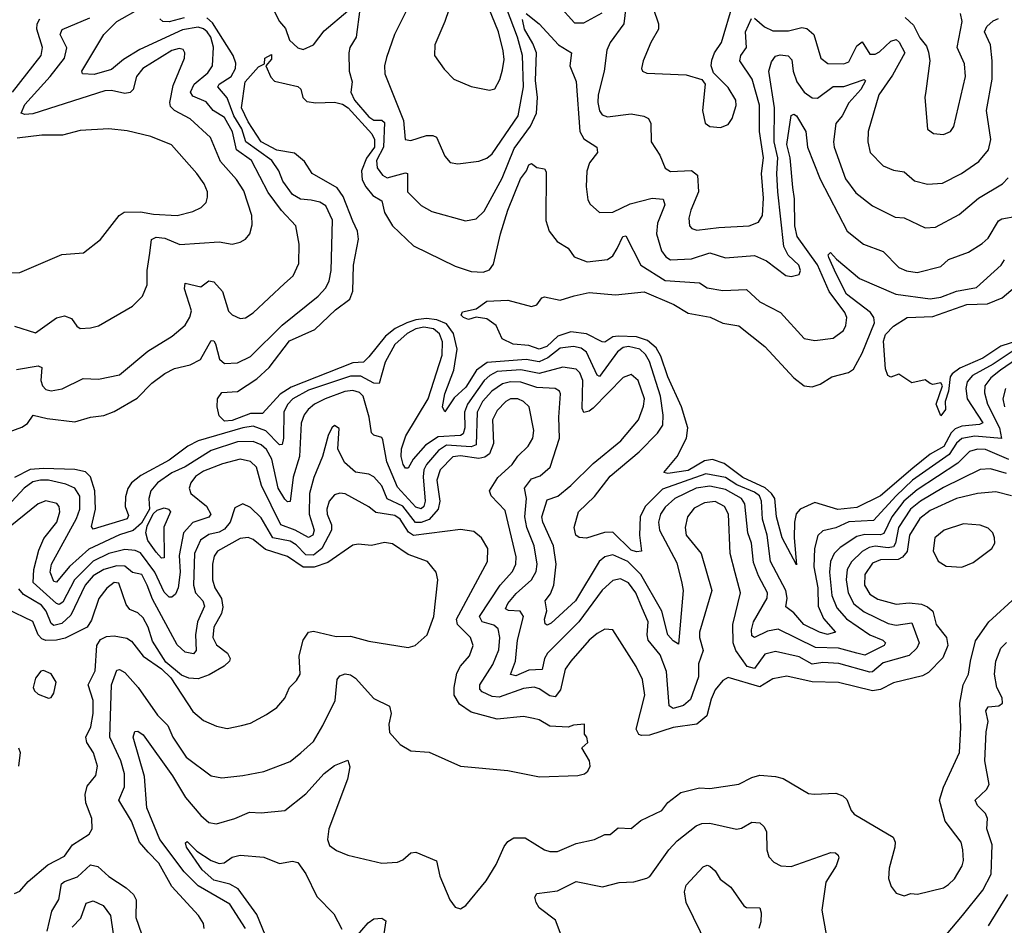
# Model space of a CAD drawing. Extents: x 1443846 to 1577407, y 839182 to 927291.
# Tile 498 of 535: x 1567055 to 1570807, y 883108 to 886561. Entities that reach past the tile are written whole.
import ezdxf

# ---------------------------------------------------------------- set-up
doc = ezdxf.new("R2010")
doc.units = 0

msp = doc.modelspace()

# ---------------------------------------------------------------- linework, layer by layer
at = {"layer": '0CON20XD'}
for points in [[(1568719.5, 886685), (1568675.6, 886555), (1568636.9, 886465), (1568636, 886425), (1568672.2, 886372.2), (1568708.8, 886335), (1568775, 886306.7), (1568845, 886292.5), (1568865, 886298), (1568885, 886333.8), (1568895, 886370), (1568900.9, 886409.1), (1568897, 886443), (1568880, 886515), (1568842.5, 886605)], [(1567998.4, 886648.4), (1568044.6, 886555), (1568067.7, 886527.7), (1568082.8, 886482.8), (1568115, 886454.7), (1568135, 886447.6), (1568175, 886465.4), (1568215, 886518.4), (1568305, 886595.3)], [(1568543.3, 886625), (1568482.7, 886505), (1568453.1, 886416.9), (1568445.5, 886385), (1568446.7, 886355), (1568517, 886177), (1568524.4, 886104.4), (1568545, 886101.1), (1568605, 886119.5), (1568629.7, 886119.7), (1568643.1, 886113.1), (1568675, 886041.2), (1568695, 886017.1), (1568725, 886011.1), (1568805, 886022.1), (1568835, 886033.1), (1568855, 886049.6), (1568954.8, 886195), (1568974.8, 886305), (1568970.7, 886425), (1568951.6, 886495), (1568909.5, 886605)], [(1569109.6, 886615), (1569168.8, 886548.8), (1569205, 886548.9), (1569275, 886587.3)], [(1569365, 886609.2), (1569357.1, 886545), (1569305.2, 886474.8), (1569292.1, 886445), (1569282.6, 886365), (1569259.4, 886275), (1569257.5, 886245), (1569264, 886214), (1569275, 886199.1), (1569295, 886191.1), (1569385, 886201.8), (1569434, 886194), (1569450.8, 886185), (1569460.5, 886165), (1569461.4, 886095), (1569494.2, 886045), (1569514.2, 885995), (1569535, 885982.1), (1569615, 885986.1), (1569638.3, 885968.3), (1569641.3, 885905), (1569611.9, 885835), (1569605.3, 885805), (1569607.5, 885775), (1569615.8, 885765), (1569635, 885758.9), (1569719.4, 885769.4), (1569835.3, 885774.7), (1569870.8, 885789.2), (1569885.7, 885815), (1569888.8, 885881.2), (1569882, 885975), (1569888.8, 886035), (1569874.8, 886134.8), (1569874.5, 886235), (1569845.9, 886335), (1569799, 886405), (1569803.3, 886425), (1569825.2, 886455), (1569821.4, 886515), (1569843.7, 886566.3)], [(1569469.5, 886605), (1569489.2, 886545), (1569489.6, 886525), (1569460.5, 886475), (1569431.1, 886405), (1569424.2, 886375), (1569428.8, 886365), (1569445, 886357.5), (1569595, 886350.6), (1569653.8, 886333.8), (1569666.7, 886315), (1569656.7, 886215), (1569667, 886167), (1569685, 886154.2), (1569725, 886150), (1569755, 886161.2), (1569770, 886185), (1569785.4, 886234.6), (1569784.4, 886255), (1569755, 886302.5), (1569698.6, 886358.6), (1569690, 886385), (1569692.6, 886407.4), (1569703.1, 886435), (1569730, 886475), (1569773.4, 886625)], [(1567042.6, 885227.4), (1567125, 885240.7), (1567139.1, 885235), (1567135.3, 885185), (1567141.1, 885165), (1567155, 885150.8), (1567175, 885145.4), (1567217, 885153), (1567297, 885193), (1567355, 885190), (1567435, 885207.5), (1567542.6, 885297.4), (1567635.3, 885354.7), (1567685, 885395.8), (1567703.5, 885426.5), (1567709.2, 885450.8), (1567682.9, 885535), (1567685, 885556.9), (1567745, 885542), (1567775, 885565.3), (1567795, 885561.2), (1567827.8, 885525), (1567850.4, 885450.4), (1567865, 885435.6), (1567895, 885421.9), (1567915, 885424.3), (1567945, 885443.3), (1568063.5, 885555), (1568097.1, 885585), (1568118.5, 885631.5), (1568120.4, 885705), (1568107.7, 885775), (1568053.1, 885833.1), (1568002, 885902), (1567938.6, 886025), (1567880.5, 886065), (1567865.8, 886134.2), (1567835, 886188.1), (1567791.6, 886215), (1567765, 886248.3), (1567715, 886269.4), (1567705.3, 886285), (1567719.4, 886315), (1567771.6, 886358.4), (1567789.2, 886385), (1567793.7, 886456.3), (1567782.6, 886495), (1567769, 886515), (1567755, 886527), (1567735, 886532.4), (1567675, 886523.3), (1567512.5, 886447.5), (1567450.7, 886409.3), (1567405, 886371), (1567338.1, 886351.9), (1567294.5, 886354.5), (1567291.1, 886365), (1567375.9, 886505), (1567425.2, 886554.8), (1567514.9, 886605.1)], [(1568351.2, 886601.2), (1568336.6, 886495), (1568313.5, 886455), (1568309.2, 886435), (1568310.6, 886365), (1568321.6, 886325), (1568316.8, 886285), (1568330.4, 886255), (1568385, 886190.7), (1568405, 886178.4), (1568435, 886178.8), (1568445, 886169.4), (1568441, 886075), (1568414.9, 886025), (1568416.8, 885996.8), (1568438, 885968), (1568455, 885957.9), (1568525, 885977.9), (1568532.9, 885975), (1568532.3, 885905), (1568585, 885852.2), (1568625, 885829.4), (1568754.2, 885794.2), (1568795, 885801.9), (1568825, 885831.5), (1568893.5, 885956.5), (1568939.3, 886070.7), (1569001.5, 886155), (1569024.5, 886205), (1569027.7, 886265), (1569019.9, 886330.1), (1569024.1, 886435), (1569010.6, 886470.6), (1568978.1, 886525), (1568971.5, 886561.5)], [(1568984.6, 886584.6), (1569035, 886546.1), (1569108.5, 886465), (1569157.3, 886435), (1569150.9, 886385), (1569175.2, 886325.2), (1569189, 886135), (1569205, 886106.4), (1569254.4, 886075), (1569257.1, 886055), (1569226.7, 886015), (1569216.3, 885983.7), (1569213.5, 885925), (1569220, 885875), (1569228.3, 885858.3), (1569265, 885825.6), (1569315, 885827.3), (1569381.4, 885858.6), (1569465, 885880.2), (1569507.1, 885877.1), (1569513.3, 885855), (1569485.3, 885785), (1569481.9, 885745), (1569500.1, 885680.1), (1569517, 885657), (1569535.2, 885645.2), (1569615, 885649), (1569685, 885672.7), (1569745, 885653.3), (1569855, 885662.6), (1569901.4, 885641.4), (1569975, 885585.6), (1569995, 885581.5), (1570025, 885589.4), (1570030.8, 885605), (1570023.8, 885625), (1569982.9, 885662.9), (1569966.8, 885696.8), (1569944.5, 885905.5), (1569940, 885975), (1569943.9, 886035), (1569930.4, 886095), (1569930.8, 886225), (1569909.7, 886365), (1569919.9, 886400.1), (1569935, 886422.9), (1569953, 886427), (1569983.2, 886423.2), (1569998, 886408), (1570001.9, 886365), (1570016.6, 886325), (1570045, 886285.4), (1570075, 886263.3), (1570095, 886262), (1570155, 886306.1), (1570195, 886307), (1570273.3, 886333.3), (1570278.3, 886328.3), (1570260.8, 886295), (1570215.1, 886244.9), (1570189, 886195), (1570164.8, 886165), (1570155.9, 886095), (1570158.6, 886075), (1570201.6, 885955), (1570241.2, 885901.2), (1570305, 885851.2), (1570391.5, 885808.5), (1570425, 885805.5), (1570505, 885767.5), (1570545, 885770.5), (1570635, 885818.8), (1570708.9, 885881.1), (1570800.5, 885935), (1570821.5, 885958.5)], [(1570429.8, 886569.8), (1570460.7, 886540.7), (1570485, 886492.2), (1570510, 886460), (1570517.7, 886437.7), (1570523.2, 886405), (1570508.3, 886288.3), (1570504.2, 886265), (1570515, 886143.8), (1570537.8, 886127.8), (1570575, 886123.1), (1570602, 886135), (1570615, 886153.8), (1570658.8, 886345), (1570655, 886393.3), (1570627.8, 886455), (1570646.7, 886555), (1570640.6, 886585)], [(1567015, 884989), (1567063.1, 885006.9), (1567085, 885021.3), (1567106.6, 885053.4), (1567159.8, 885039.8), (1567265, 885028.1), (1567325, 885045.3), (1567375, 885052), (1567415, 885067.1), (1567501.9, 885118.1), (1567558.1, 885175), (1567607.9, 885212.1), (1567645, 885230.9), (1567705, 885245.2), (1567744.2, 885265), (1567785, 885338.1), (1567795, 885336.7), (1567801.5, 885325), (1567816.1, 885266.1), (1567835, 885249.7), (1567885, 885252.7), (1567935, 885277.4), (1568055, 885395.8), (1568192.5, 885507.5), (1568221.3, 885538.7), (1568234.7, 885565), (1568241.2, 885605), (1568246.7, 885796.7), (1568221.6, 885851.6), (1568198.6, 885865), (1568165, 885872.6), (1568125, 885877), (1568095, 885894.3), (1568058.1, 885945), (1568042.7, 885985), (1568015.5, 886025), (1567916.1, 886096.1), (1567901, 886145), (1567871.2, 886195), (1567845, 886262.9), (1567810, 886305), (1567815.3, 886315), (1567860.3, 886345), (1567877.8, 886375), (1567878.8, 886395), (1567868.3, 886425), (1567790, 886550), (1567768.1, 886568.1)], [(1567027.7, 886285), (1567136.8, 886425), (1567141.2, 886455), (1567120.2, 886525), (1567121.3, 886545), (1567131.7, 886565)], [(1567035, 885392.5), (1567115, 885367.1), (1567195, 885424.6), (1567225, 885431.8), (1567251.9, 885421.9), (1567272.1, 885392.1), (1567285, 885383.3), (1567325, 885385.6), (1567355, 885394.4), (1567485, 885469.4), (1567523, 885507), (1567540.3, 885549.7), (1567540, 885605), (1567550.5, 885670.5), (1567557.5, 885722.5), (1567575, 885731.8), (1567607.9, 885727.9), (1567665, 885704.5), (1567815, 885714.4), (1567865, 885705.8), (1567895, 885712.5), (1567915, 885724), (1567931.4, 885745), (1567940.6, 885779.4), (1567939.6, 885815), (1567909.2, 885909.2), (1567881.5, 885951.5), (1567820.4, 886020.4), (1567781.6, 886111.6), (1567705, 886183.6), (1567644.6, 886214.6), (1567629.9, 886229.9), (1567627.4, 886245), (1567639.2, 886310.8), (1567682.7, 886415), (1567684.4, 886435), (1567677.8, 886447.8), (1567662.1, 886452.1), (1567635, 886443.8), (1567524.5, 886375), (1567499.6, 886345), (1567486.8, 886295), (1567476.1, 886283.9), (1567455, 886280.2), (1567405, 886291), (1567379.5, 886289.5), (1567105, 886202.3), (1567075, 886199.5), (1567060.8, 886205), (1567075, 886238.4), (1567171.4, 886345), (1567226, 886415), (1567234.1, 886454.1), (1567209.3, 886505), (1567216.2, 886523.8), (1567322.1, 886567.9)], [(1567681.5, 886568.5), (1567625, 886553), (1567600, 886555), (1567589.2, 886565)], [(1569855, 886567.1), (1569893.7, 886533.7), (1569925, 886519.5), (1569985, 886518.8), (1570035, 886532), (1570055, 886527.4), (1570081.1, 886505), (1570107.3, 886415), (1570134.7, 886394.7), (1570195, 886392.8), (1570215, 886400.7), (1570245, 886461.1), (1570265, 886477.1), (1570295, 886430.2), (1570315, 886430), (1570331.2, 886438.8), (1570375, 886479.7), (1570395, 886485.3), (1570406.1, 886476.1), (1570428.4, 886435), (1570380.8, 886349.2), (1570329, 886275), (1570288.5, 886135), (1570286.9, 886095), (1570295.5, 886055), (1570345, 886004.4), (1570385, 885987.5), (1570425, 885981.8), (1570465, 885947.3), (1570515, 885933.8), (1570571.5, 885938.5), (1570644.4, 885975), (1570709.9, 886020.1), (1570746.7, 886065), (1570755.3, 886105), (1570739.3, 886215), (1570761.2, 886335), (1570761.2, 886405), (1570754.3, 886465), (1570731.6, 886515), (1570740, 886535), (1570765, 886557.4), (1570785, 886566.1)], [(1570853.2, 885266.8), (1570792.3, 885225), (1570755.2, 885195), (1570733.5, 885165), (1570732, 885138), (1570743.1, 885095), (1570789.3, 885005), (1570795.9, 884964.1), (1570695, 884972.9), (1570645, 884963.7), (1570625, 884946.6), (1570596.7, 884903.3), (1570457.3, 884805), (1570395, 884745.4), (1570308.6, 884651.4), (1570215, 884646.8), (1570165, 884623), (1570115, 884612.2), (1570096, 884594), (1570084.3, 884545), (1570080.9, 884475), (1570096.7, 884395), (1570097.4, 884325), (1570117.5, 884277.5), (1570164.3, 884225), (1570133.1, 884216.9), (1570102.9, 884225), (1570043.4, 884255), (1570005, 884298.7), (1569975, 884322.5), (1569979.7, 884355), (1569974.8, 884385), (1569916.2, 884495), (1569903.4, 884595), (1569886.2, 884656.2), (1569882, 884725), (1569874.5, 884745), (1569855, 884759.5), (1569787.2, 884787.2), (1569745, 884815.6), (1569669.1, 884829.1), (1569505, 884770.7), (1569438.3, 884705), (1569419.3, 884665), (1569417.2, 884595), (1569425, 884534.4), (1569405, 884531.7), (1569385, 884538.9), (1569315, 884606.6), (1569284, 884606), (1569215, 884584.4), (1569187.1, 884587.1), (1569174, 884595), (1569168.1, 884625), (1569184.6, 884685), (1569245, 884743.2), (1569305, 884820), (1569415, 884913.7), (1569485, 884984.6), (1569505.3, 885015), (1569506.6, 885053.4), (1569496.6, 885125), (1569455, 885258), (1569439.4, 885285), (1569417.8, 885305), (1569375, 885315.6), (1569355, 885310.7), (1569332.5, 885295), (1569265, 885200.8), (1569255, 885205.3), (1569215, 885293.2), (1569195, 885308.1), (1569165, 885314.8), (1569115, 885309), (1569067.9, 885272.1), (1569035, 885256.1), (1568985, 885265.3), (1568836.1, 885253.9), (1568795.9, 885225), (1568755, 885159.3), (1568710.9, 885119.1), (1568675, 885065.8), (1568666.4, 885085), (1568674.8, 885135), (1568709.2, 885225), (1568722, 885305), (1568707.8, 885365), (1568680.9, 885400.9), (1568645, 885417), (1568605, 885422.4), (1568565, 885417.3), (1568530, 885405), (1568486.2, 885383.8), (1568448.7, 885355), (1568384.8, 885275), (1568365, 885255.6), (1568325, 885252.7), (1568090, 885160), (1568046.9, 885133.1), (1567980, 885060), (1567935, 885058.9), (1567865, 885032.8), (1567835, 885030.6), (1567815, 885050.8), (1567806.8, 885085), (1567808.9, 885115), (1567825, 885140), (1567885, 885143.2), (1567957.9, 885192.1), (1568005.5, 885234.5), (1568083.3, 885336.7), (1568180.2, 885379.8), (1568258.4, 885455), (1568313.1, 885495), (1568324.1, 885525.9), (1568326.9, 885625), (1568345.6, 885725), (1568342.2, 885755), (1568325, 885793.2), (1568287.7, 885887.7), (1568265, 885920), (1568169.2, 885975), (1568140.2, 886020.2), (1568102.5, 886052.5), (1568035, 886064.3), (1567975.4, 886095), (1567925, 886172), (1567900.3, 886225), (1567914.3, 886325), (1567965, 886381.8), (1567987.5, 886392.5), (1567988.6, 886415), (1568015, 886428.8), (1568015, 886411.2), (1567992.5, 886385), (1568011.7, 886341.7), (1568026.4, 886326.4), (1568115, 886306.2), (1568126.4, 886296.4), (1568134, 886265), (1568148.9, 886248.9), (1568183.8, 886243.8), (1568255, 886247), (1568285, 886238.8), (1568306.6, 886225), (1568396.5, 886126.5), (1568406.9, 886105), (1568407.1, 886075), (1568376.6, 886033.4), (1568357, 885985), (1568360.4, 885950.4), (1568373.8, 885923.8)], [(1568373.8, 885923.8), (1568400.9, 885890.9), (1568435, 885870), (1568445, 885826.7), (1568475.2, 885775.2), (1568555, 885699.2), (1568715, 885621.9), (1568775, 885600.6), (1568821.2, 885598.8), (1568845, 885607.9), (1568861, 885629), (1568886.7, 885745), (1568915.2, 885835), (1568962.8, 885955), (1568986.7, 885985), (1568995, 886007.5), (1569005, 886012.5), (1569025, 885997.5), (1569055, 885992.5), (1569061.2, 885981.2), (1569060, 885795), (1569072.8, 885755), (1569102.7, 885715), (1569145, 885690), (1569167.3, 885657.3), (1569217.8, 885637.8), (1569295, 885646.2), (1569315, 885660.9), (1569331.8, 885688.2), (1569352.9, 885735), (1569365, 885737.5), (1569422.3, 885625), (1569515, 885567.2), (1569645, 885557.2), (1569675, 885538.9), (1569735, 885528.9), (1569825, 885532.5), (1569875.5, 885485), (1569954.1, 885444.1), (1570045, 885345.5), (1570085, 885337.9), (1570155, 885346.2), (1570194.1, 885375.9), (1570203.6, 885395), (1570207.5, 885425), (1570199.4, 885445), (1570140, 885525), (1570095, 885626.3), (1570018.3, 885735), (1570008.6, 885775), (1570007.8, 885877.8), (1570001.3, 885921.3), (1569991, 886035), (1569978.3, 886085), (1569995, 886196.2), (1570005, 886201.1), (1570015, 886194.5), (1570050.5, 886135), (1570056.7, 886075), (1570105, 885953.8), (1570208.9, 885755), (1570270, 885705), (1570345, 885677.3), (1570405.8, 885615.8), (1570435, 885603.3), (1570475, 885597.2), (1570565, 885620), (1570595, 885646.2), (1570671.1, 885675), (1570722.6, 885707.4), (1570745, 885728.2), (1570785, 885794.6), (1570797.7, 885802.3), (1570855, 885812.2)], [(1567004.6, 885595.4), (1567055, 885596.9), (1567215, 885665.5), (1567298.3, 885671.7), (1567362.5, 885722.5), (1567433.3, 885815), (1567452.7, 885827.3), (1567515, 885828.9), (1567565, 885819.8), (1567655, 885814.8), (1567715, 885830), (1567746.7, 885845), (1567765, 885864.3), (1567770, 885885), (1567770, 885905), (1567757.7, 885935), (1567730.4, 885975), (1567633.8, 886083.8), (1567555, 886116.2), (1567465, 886137.3), (1567395, 886145.5), (1567285, 886139.1), (1567218.5, 886121.5), (1567138.8, 886121.2), (1567045, 886109.5)], [(1570845, 885300.8), (1570765, 885247.4), (1570686, 885205), (1570665, 885180), (1570660.7, 885155), (1570665.1, 885115), (1570725.8, 885024.2), (1570712.8, 885017.2), (1570645, 885011.8), (1570619.3, 885000.7), (1570605, 884985.9), (1570576.5, 884933.5), (1570525.2, 884905), (1570459, 884851), (1570335, 884745.2), (1570245, 884700.7), (1570173.2, 884693.2), (1570085, 884719.8), (1570028.8, 884695), (1570013.5, 884676.5), (1570007.5, 884645), (1570005.7, 884585), (1570015, 884482.5), (1569960.8, 884585), (1569939, 884665), (1569932.2, 884735), (1569920.1, 884755), (1569896.3, 884776.3), (1569810.2, 884815), (1569739.3, 884869.3), (1569695, 884883.5), (1569665, 884879.2), (1569602.6, 884842.6), (1569525, 884830.9), (1569510, 884835), (1569560, 884895), (1569596.2, 884965), (1569601.4, 885005), (1569577, 885085), (1569525, 885199.6), (1569498.5, 885278.5), (1569479.8, 885309.8), (1569447.3, 885337.3), (1569405, 885351.5), (1569335.3, 885354.7), (1569315, 885351.9), (1569285, 885331.9), (1569275, 885332.8), (1569215, 885363.5), (1569155, 885370.8), (1569105.8, 885354.2), (1569063.6, 885315), (1569035, 885305.4), (1568995, 885319.3), (1568935, 885323.3), (1568893.9, 885343.9), (1568870, 885395), (1568835, 885420), (1568795, 885427.5), (1568765, 885417.5), (1568745.6, 885425), (1568737.8, 885435), (1568742.2, 885447.8), (1568795, 885459.2), (1568835, 885487.5), (1568915, 885491.4), (1569005, 885467.8), (1569025, 885474.2), (1569045, 885500), (1569055, 885504.4), (1569115, 885491.9), (1569168.3, 885508.3), (1569225, 885520.8), (1569325, 885511.8), (1569435, 885523.1), (1569547.1, 885475), (1569602.4, 885442.4), (1569686.3, 885426.4), (1569734.2, 885404.2), (1569795, 885393.8), (1569895, 885315.6), (1570004.5, 885195), (1570045, 885165.4), (1570075, 885161.1), (1570105, 885171.1), (1570150.4, 885199.6), (1570213.6, 885216.4), (1570231.8, 885228.2), (1570265, 885290), (1570312.5, 885405), (1570309.8, 885425), (1570297.1, 885445), (1570205.5, 885515), (1570165.2, 885595.2), (1570138.1, 885655), (1570136.2, 885665), (1570145, 885673.8), (1570167.7, 885647.7), (1570255, 885574.6), (1570394.2, 885514.2), (1570525, 885496.7), (1570565, 885503), (1570625, 885526.3), (1570700.6, 885539.4), (1570794.6, 885625), (1570807.5, 885645)], [(1570865, 885339.4), (1570793.7, 885316.3), (1570725, 885271), (1570637.1, 885232.9), (1570608.7, 885211.3), (1570601, 885199), (1570594.3, 885145), (1570581.5, 885105), (1570583.3, 885075), (1570565, 885050), (1570546.9, 885095), (1570572, 885165), (1570565, 885176.7), (1570535, 885170), (1570524, 885174), (1570505, 885187.5), (1570455, 885176.7), (1570405, 885210), (1570375, 885197.5), (1570363.3, 885205), (1570355, 885230), (1570346.2, 885335), (1570355, 885361.4), (1570385, 885392), (1570436.7, 885425), (1570535, 885429.5), (1570664.9, 885475.1), (1570742.7, 885477.3), (1570799.4, 885500.6), (1571003.3, 885673.3)], [(1569577.8, 884412.2), (1569583.8, 884385), (1569565, 884180), (1569545, 884192.1), (1569525.2, 884215.2), (1569501.4, 884305), (1569421.5, 884445), (1569372.2, 884495), (1569315, 884520.9), (1569285, 884513.4), (1569263.3, 884495), (1569173, 884345), (1569080.4, 884259.6), (1569065, 884252.7), (1569057.1, 884257.1), (1569054.8, 884275), (1569063.3, 884306.7), (1569057.9, 884345), (1569078.3, 884371.7), (1569090, 884405), (1569098.8, 884485), (1569089.6, 884555), (1569047.9, 884645), (1569044.5, 884665), (1569065, 884729.6), (1569105.4, 884744.6), (1569154.7, 884785), (1569240.6, 884869.4), (1569345.1, 884954.8), (1569412.6, 885035), (1569432.7, 885087.3), (1569436.2, 885115), (1569411.9, 885185), (1569385, 885208.8), (1569355, 885197.1), (1569240.4, 885079.6), (1569225, 885068.2), (1569205, 885063.6), (1569198.5, 885078.5), (1569201.4, 885185), (1569189.6, 885215), (1569175, 885228.5), (1569125, 885236.3), (1569035, 885211.6), (1568965, 885225.9), (1568875, 885219.1), (1568847, 885205), (1568824.9, 885185.1), (1568761.1, 885095), (1568749.9, 885065), (1568750.7, 885005), (1568745, 884981.4), (1568734.6, 884975.4), (1568649.1, 884970.9), (1568601.2, 884938.8), (1568553.7, 884885), (1568535, 884850.8), (1568525, 884850.5), (1568516.1, 884865), (1568508.7, 884895), (1568510.3, 884925), (1568526.3, 884973.7), (1568611.3, 885115), (1568665, 885282.5), (1568666.6, 885333.4), (1568655, 885362.9), (1568632, 885382), (1568595, 885389.1), (1568565, 885382.6), (1568532, 885365), (1568485, 885323), (1568447.5, 885255), (1568425, 885174), (1568405, 885175.6), (1568355, 885201.4), (1568315, 885202.4), (1568155, 885148.5), (1568095.7, 885115), (1568075, 885093.2), (1568061, 885065), (1568060.5, 884965), (1568055, 884941.5), (1568045, 884939.7), (1567993.2, 884993.2), (1567945, 885010.8), (1567905, 885005.1), (1567735, 884955.1), (1567695, 884935.4), (1567625, 884881.2), (1567516.5, 884823.5), (1567481.3, 884795), (1567466.6, 884773.4), (1567458.1, 884741.9), (1567456.5, 884705), (1567469, 884671), (1567465, 884658.2), (1567335, 884618.2), (1567328.2, 884628.2), (1567343.8, 884695), (1567341.3, 884765), (1567325, 884818), (1567305, 884837.6), (1567265, 884846.2), (1567145, 884849.6), (1567095, 884845.3), (1567034.4, 884815)], [(1570815, 884831.3), (1570755, 884848.3), (1570715, 884845.7), (1570575, 884777.3), (1570487.6, 884725), (1570449.7, 884695), (1570403.9, 884625), (1570392.7, 884565), (1570385, 884551.2), (1570365, 884547.7), (1570315, 884553.5), (1570291.5, 884548.5), (1570265, 884533.4), (1570224.4, 884494.4), (1570208.6, 884465), (1570203.9, 884425), (1570212.5, 884375), (1570234, 884334), (1570272.5, 884302.5), (1570365, 884258.3), (1570395, 884252.7), (1570455, 884260.7), (1570482.2, 884185), (1570474.3, 884165), (1570445, 884136.3), (1570345, 884108.3), (1570305.3, 884074.7), (1570295, 884072.7), (1570176.2, 884106.2), (1570115, 884110), (1570075, 884104.1), (1570025, 884131.3), (1569935, 884151.4), (1569895, 884141.4), (1569855, 884086.6), (1569826.9, 884095), (1569784, 884155), (1569773.4, 884185), (1569772.2, 884255), (1569802, 884375), (1569781.9, 884451.9), (1569762.8, 884525), (1569756.5, 884675), (1569740.3, 884705), (1569705, 884723.3), (1569665, 884718.8), (1569625, 884698.8), (1569600, 884665), (1569591.4, 884625), (1569595.3, 884595.3), (1569651.5, 884525), (1569692.7, 884385), (1569645.9, 884225), (1569645.3, 884205), (1569659.6, 884155), (1569641.6, 884105), (1569641.5, 884055), (1569611.1, 883968.9), (1569584.4, 883945.6), (1569545, 883934.7), (1569530, 883945), (1569519.8, 884075), (1569495, 884139.3), (1569450.5, 884195), (1569446.2, 884215), (1569449.6, 884265), (1569427, 884317), (1569402.3, 884375), (1569375, 884414.1), (1569345, 884428.9), (1569315, 884423.2), (1569275, 884385.4), (1569186, 884265), (1569066.1, 884145), (1569054.5, 884125), (1569046.5, 884083.5), (1568995, 884080.9), (1568945, 884059.1), (1568925, 884063.6), (1568943.7, 884115), (1568951.5, 884195), (1568975.2, 884285), (1568961.9, 884305), (1568917.7, 884307.7), (1568905.9, 884315), (1568914.7, 884335.3), (1568947.2, 884372.8), (1569005.3, 884425), (1569022.9, 884457.1), (1569026.3, 884485), (1569015.6, 884555), (1568988.1, 884625), (1568980.5, 884665), (1568986.7, 884735), (1568978.7, 884775), (1569005, 884810.3), (1569038.5, 884821.5), (1569076, 884855), (1569112.2, 884965), (1569109.4, 885045), (1569116.3, 885135), (1569112.5, 885145), (1569096, 885155), (1569025, 885159.1), (1568965, 885178.4), (1568925, 885179.9), (1568895, 885173), (1568854.7, 885145.3), (1568819, 885105), (1568798.8, 885065), (1568795, 884940.2), (1568775, 884932.6), (1568681.3, 884938.7), (1568651.4, 884918.6), (1568604.6, 884865), (1568595.1, 884845), (1568592.2, 884817.8), (1568600.6, 884725), (1568594.9, 884705.1), (1568585, 884695.6), (1568565, 884702.4), (1568495, 884778.6), (1568454.3, 884875), (1568439.3, 884959.3), (1568435, 884967.5), (1568405, 884976.7), (1568395, 884985.7), (1568386, 885045), (1568363.7, 885125), (1568349.2, 885139.2), (1568325, 885147.8), (1568293.8, 885143.8), (1568218.8, 885115), (1568178.2, 885095), (1568153.6, 885075), (1568138.3, 885055), (1568127.4, 885022.6), (1568120.6, 884895), (1568096.4, 884816.4), (1568085, 884723.8), (1568075, 884722.2), (1568065, 884733.3), (1568039.2, 884775), (1568015.6, 884885), (1567995, 884922.8), (1567975, 884939.8), (1567945, 884952.6), (1567885, 884951.4), (1567785, 884918.1), (1567685, 884856.6), (1567635, 884833.1), (1567580, 884795), (1567554.2, 884765), (1567547.3, 884735), (1567549.1, 884695), (1567518.6, 884641.4), (1567486.9, 884613.1), (1567435, 884596.8), (1567318.5, 884541.5), (1567244.2, 884475.8), (1567195, 884416.1), (1567185, 884418.8), (1567171.3, 884455), (1567175.8, 884485), (1567270.8, 884659.2), (1567284.5, 884695), (1567283.9, 884743.9), (1567264.6, 884774.6), (1567230.6, 884790.6), (1567165, 884804.8), (1567134.3, 884805.7), (1567105, 884798.4), (1567071.6, 884775), (1566945, 884638.2)], [(1570811.6, 885155), (1570801.7, 885115), (1570808.2, 885085)], [(1570835, 884746.1), (1570775, 884760.8), (1570705, 884754.3), (1570625, 884734.8), (1570525, 884690), (1570485, 884659.6), (1570445.2, 884595), (1570437.2, 884532.8), (1570418.8, 884511.2), (1570402.6, 884502.6), (1570335, 884502), (1570305, 884489.3), (1570275.2, 884445), (1570274, 884405), (1570295, 884370.9), (1570325, 884351.6), (1570395, 884332.6), (1570445, 884337.8), (1570491.8, 884331.8), (1570515, 884322.3), (1570534.2, 884305), (1570547.9, 884255), (1570587.1, 884205), (1570591.5, 884175), (1570572.4, 884127.6), (1570518.8, 884071.2), (1570495, 884058.8), (1570385, 884031.8), (1570335, 884007.5), (1570305, 884002.1), (1570175, 884033.3), (1570075, 884035.6), (1569978, 884058), (1569925, 884047.6), (1569875, 884017), (1569755, 884052.3), (1569735, 884041.1), (1569705.4, 884005), (1569689.7, 883970.3), (1569673.3, 883906.7), (1569635.6, 883874.4), (1569545, 883862.4), (1569455, 883833), (1569425, 883831), (1569413.8, 883835), (1569404.7, 883855), (1569437.2, 883985), (1569428, 884045), (1569403.6, 884095), (1569315, 884234.3), (1569285, 884236.4), (1569255, 884220.8), (1569224.6, 884195), (1569154.6, 884115), (1569133.6, 884085), (1569115.8, 884005), (1569095, 883979.2), (1569075, 883982.8), (1569035, 884009.8), (1569015, 884015.8), (1568975, 884010.8), (1568882.2, 883977.8), (1568855, 883980.8), (1568817.4, 883997.4), (1568808.1, 884008.1), (1568808.1, 884025), (1568857.6, 884102.4), (1568881.4, 884158.6), (1568884.4, 884205), (1568878.4, 884238.4), (1568861.8, 884251.8), (1568816.8, 884265), (1568807.5, 884285), (1568886.4, 884405), (1568933.2, 884456.8), (1568945.2, 884485), (1568946.9, 884513.1), (1568905, 884689.4), (1568851.1, 884745), (1568845.3, 884765), (1568876.6, 884815), (1568931.5, 884865), (1568953.4, 884896.6), (1568993.1, 884935), (1569010.4, 884965), (1569013.8, 884995), (1568996.4, 885085), (1568975, 885105.5), (1568953.3, 885115), (1568925, 885115.9), (1568907.5, 885105), (1568875, 885070.4), (1568856.8, 885035), (1568860, 884945), (1568844.8, 884905.2), (1568827.4, 884892.6), (1568805, 884887.7), (1568735, 884898.4), (1568705, 884894.4), (1568657.5, 884845), (1568644.3, 884805), (1568655.8, 884725), (1568649.7, 884695), (1568614.7, 884655.3), (1568585, 884644.3), (1568563.8, 884643.8), (1568515, 884706.7), (1568455, 884734.3), (1568435, 884784), (1568405, 884817.5), (1568385, 884828), (1568335, 884835.9), (1568292, 884872), (1568266.7, 884925), (1568272.3, 885002.3), (1568255, 885013.8), (1568244.3, 885005), (1568230.6, 884975), (1568209.1, 884895), (1568175.2, 884814.8), (1568158.8, 884755), (1568157.5, 884675), (1568177.6, 884615), (1568171.6, 884595), (1568155, 884586.2), (1568104.4, 884614.4), (1568049.6, 884635), (1567976.6, 884785), (1567957.8, 884855), (1567935, 884876.5), (1567895.2, 884884.8), (1567827.4, 884867.4), (1567755, 884839.8), (1567725, 884818.8), (1567706.7, 884795), (1567700.3, 884775), (1567706.7, 884755), (1567766.5, 884706.5), (1567783.5, 884675), (1567775.8, 884664.2), (1567715, 884643.9), (1567679, 884605), (1567662.4, 884517.6), (1567665.8, 884455), (1567659, 884395), (1567649.1, 884370.9), (1567635, 884358.9), (1567625, 884359.6), (1567605, 884377.9), (1567569.2, 884455), (1567515, 884527.8), (1567495, 884537.1), (1567455, 884540.2), (1567395, 884525.1), (1567334.3, 884495.7), (1567263.8, 884425), (1567219.5, 884340.5), (1567205, 884331.5), (1567195, 884334.5), (1567106.3, 884415), (1567109.1, 884465), (1567128.3, 884538.3), (1567147.1, 884582.9), (1567196, 884645), (1567207.8, 884685), (1567205.8, 884705), (1567196.2, 884716.2), (1567155, 884726.2), (1567125, 884714.7), (1566963.5, 884585)], [(1570825, 884884.6), (1570735, 884921.9), (1570705, 884923.2), (1570675, 884915.2), (1570630.1, 884869.9), (1570475, 884768.8), (1570423.8, 884725), (1570378, 884665), (1570348.2, 884601.8), (1570335, 884596.9), (1570275, 884598.2), (1570245, 884590.7), (1570182.1, 884547.9), (1570159, 884525), (1570145.4, 884494.6), (1570140.6, 884455), (1570150.3, 884365), (1570168.5, 884318.5), (1570206.2, 884276.2), (1570294.9, 884214.9), (1570343.6, 884195), (1570353.8, 884185), (1570349.5, 884175), (1570275, 884137.6), (1570245.7, 884145.7), (1570175, 884164), (1570087.3, 884167.3), (1569945, 884236.5), (1569905, 884229.7), (1569855, 884205.4), (1569845, 884211.4), (1569843.5, 884235), (1569851.6, 884265), (1569903.7, 884355), (1569905.2, 884375), (1569869.8, 884440.2), (1569851.7, 884491.7), (1569843.2, 884565), (1569829.2, 884605), (1569818.3, 884715), (1569805, 884735.2), (1569745, 884770.1), (1569685, 884782.1), (1569633.1, 884775), (1569551.7, 884735), (1569515, 884702.5), (1569496.7, 884675), (1569488.9, 884645), (1569492.8, 884615), (1569559.5, 884489.5), (1569577.8, 884412.2)], [(1568255, 884748.7), (1568234.8, 884725.2), (1568225.6, 884695), (1568226.7, 884675), (1568243.3, 884635), (1568243.7, 884615), (1568206.4, 884545), (1568175, 884519.7), (1568145, 884520.3), (1568108.1, 884558.1), (1568085, 884572.3), (1568019.6, 884585), (1567975, 884661.2), (1567935, 884701.1), (1567905, 884714.6), (1567875, 884699.4), (1567856.7, 884645), (1567835, 884618.6), (1567815, 884607.5), (1567775, 884598.6), (1567743.5, 884576.5), (1567720.6, 884525), (1567717.4, 884405), (1567724.8, 884375), (1567752.5, 884345), (1567758.6, 884325), (1567732, 884265), (1567725.1, 884215), (1567727.5, 884155), (1567717, 884143), (1567685, 884148.7), (1567655, 884176.6), (1567561.1, 884351.1), (1567540.6, 884405), (1567520.6, 884445), (1567485, 884452.6), (1567455, 884476.8), (1567425, 884478.3), (1567375, 884464.6), (1567335, 884439.9), (1567303.9, 884405), (1567249.1, 884290.9), (1567215, 884258.2), (1567185, 884250.4), (1567175, 884258), (1567155.4, 884305), (1567138.5, 884328.5), (1567069.2, 884369.2), (1567051.2, 884391.2)], [(1567757.5, 883095), (1567755.7, 883115), (1567735.7, 883145), (1567635.2, 883255.2), (1567584.7, 883345), (1567545, 883386.3), (1567510.8, 883425), (1567481, 883505), (1567433.1, 883585), (1567454.4, 883635.6), (1567454.4, 883685), (1567439.8, 883735), (1567398.3, 883825), (1567404.3, 884025), (1567425, 884080.6), (1567435, 884083.5), (1567455, 884071.8), (1567505.8, 884015), (1567579.4, 883909.4), (1567619, 883869), (1567638.6, 883825), (1567688.7, 883748.7), (1567785, 883678.2), (1567825, 883670.5), (1567905, 883678.5), (1567985.3, 883694.7), (1568085, 883732.5), (1568125.6, 883765), (1568175, 883808.1), (1568210.2, 883869.8), (1568257.4, 883965), (1568265.3, 884044.7), (1568275, 884058.6), (1568295, 884066.7), (1568315, 884063.3), (1568335, 884050), (1568405, 883972.3), (1568463.9, 883943.9), (1568470.9, 883915), (1568461.5, 883875), (1568463.5, 883843.5), (1568505, 883796.7), (1568545, 883773.3), (1568615, 883768), (1568735, 883714.3), (1568915, 883697.5), (1569035.8, 883674.2), (1569181.7, 883678.3), (1569207.5, 883685), (1569220, 883695), (1569228.8, 883715), (1569226.2, 883735), (1569197.5, 883785), (1569220, 883805), (1569216.7, 883825), (1569207, 883837), (1569207.5, 883875), (1569165, 883871.2), (1569145, 883863.3), (1569075, 883866.7), (1569035, 883890.8), (1569013.1, 883896.9), (1568974.5, 883904.5), (1568875, 883893.9), (1568775, 883920.6), (1568730.7, 883950.7), (1568711.2, 883985), (1568710, 884015), (1568720.5, 884069.5), (1568734.5, 884095.5), (1568769.6, 884135), (1568783.3, 884175), (1568772.9, 884205), (1568723, 884255), (1568720, 884275), (1568837.9, 884495), (1568838.8, 884545), (1568815.3, 884585.3), (1568785, 884609.5), (1568735, 884616.9), (1568555, 884594), (1568536.9, 884606.9), (1568505, 884656.2), (1568485, 884670.4), (1568411.9, 884681.9), (1568385, 884703.3), (1568295, 884752.9), (1568275, 884755.8), (1568255, 884748.7)], [(1567595, 884508.2), (1567575, 884530.5), (1567543.7, 884575), (1567535.2, 884605), (1567540.4, 884629.6), (1567563.4, 884676.6), (1567578.8, 884691.2), (1567605, 884699.3), (1567622.5, 884695), (1567630, 884685), (1567603.5, 884626.5), (1567605, 884509.2), (1567595, 884508.2)], [(1570645, 884473.1), (1570688.7, 884491.3), (1570760, 884545), (1570771.2, 884565), (1570770, 884585), (1570763.8, 884605), (1570745, 884622.5), (1570715, 884633.3), (1570651.1, 884638.9), (1570578, 884615), (1570542.5, 884585), (1570535.6, 884535.6), (1570555, 884496.2), (1570585, 884477.5), (1570645, 884473.1)], [(1567035, 883228.8), (1567055, 883238), (1567087.5, 883275), (1567161.6, 883338.4), (1567225, 883370.9), (1567256.2, 883415), (1567319.2, 883455), (1567331.5, 883475), (1567329.5, 883515), (1567306.7, 883575), (1567303.8, 883606.2), (1567312.4, 883637.6), (1567345, 883678.8), (1567350.8, 883715), (1567336.4, 883765), (1567311.1, 883805), (1567306.7, 883825), (1567325.7, 883865), (1567334.8, 883915.2), (1567335.2, 883965), (1567316, 884025), (1567342, 884078), (1567348.2, 884175), (1567362.4, 884197.6), (1567385, 884208.8), (1567415, 884211.7), (1567462.6, 884202.6), (1567481.5, 884191.5), (1567525, 884134.4), (1567595.5, 884085.5), (1567630.9, 884050.9), (1567715, 883922.9), (1567755, 883888.9), (1567805, 883866.9), (1567845, 883858.1), (1567899.5, 883869.5), (1567935, 883879.1), (1567995, 883911.1), (1568035, 883938.6), (1568065, 883973.8), (1568082.5, 884015), (1568109.3, 884040.7), (1568124.2, 884065), (1568120, 884135), (1568135.3, 884195), (1568155, 884225.4), (1568175, 884229.6), (1568261.2, 884208.8), (1568315, 884210), (1568385, 884191.1), (1568535, 884166.7), (1568562, 884175), (1568607.1, 884215), (1568633.2, 884285), (1568648.9, 884425), (1568642.2, 884455), (1568608.6, 884495), (1568535, 884521.6), (1568475, 884562.3), (1568445, 884566.9), (1568395, 884556.4), (1568345, 884561.5), (1568325, 884557.3), (1568228.7, 884491.3), (1568177.1, 884472.9), (1568135, 884473.9), (1568075, 884513.7), (1567991.2, 884541.2), (1567945, 884578.8), (1567925, 884586.8), (1567895, 884583.2), (1567809.2, 884535), (1567796.5, 884515), (1567789.8, 884485), (1567789.8, 884425), (1567799, 884395), (1567824, 884354), (1567829.3, 884320.7), (1567823.9, 884296.1), (1567794.8, 884245.2), (1567790.7, 884205), (1567805, 884176.8), (1567846.9, 884145), (1567857.3, 884125), (1567854.5, 884115), (1567833.6, 884096.4), (1567777.4, 884062.6), (1567735, 884047.5), (1567700, 884050), (1567671.5, 884061.5), (1567611.4, 884111.4), (1567560.8, 884190.8), (1567543.9, 884245), (1567525, 884280), (1567505, 884299.1), (1567475, 884312.5), (1567461, 884331), (1567432.1, 884412.1), (1567415, 884414.4), (1567386.4, 884393.6), (1567356.3, 884353.6), (1567328.6, 884271.4), (1567312.5, 884245), (1567227.9, 884202.1), (1567195, 884195.4), (1567155, 884193.7), (1567139.8, 884199.8), (1567125.5, 884215), (1567105, 884266.7), (1567005, 884314.6)], [(1568655.7, 883295), (1568694.2, 883204.2), (1568715, 883176.7), (1568735, 883170), (1568755, 883183.3), (1568832.6, 883277.4), (1568870.4, 883339.6), (1568901.7, 883408.3), (1568915, 883426.7), (1568938.5, 883441.5), (1568980.8, 883440.8), (1569055, 883395.5), (1569075, 883388.5), (1569105, 883388.5), (1569175, 883420), (1569245.4, 883434.6), (1569285, 883454.3), (1569305, 883454.4), (1569335, 883479.5), (1569385, 883477.1), (1569422.2, 883507.8), (1569502.5, 883545), (1569524.7, 883575.3), (1569575, 883613.8), (1569645, 883632.2), (1569685, 883629.6), (1569795, 883646.2), (1569845, 883671.8), (1569875, 883680), (1569935, 883675.7), (1569965, 883667.5), (1570060.5, 883610.5), (1570082.3, 883607.7), (1570165, 883611.1), (1570191.2, 883601.2), (1570207.2, 883587.2), (1570223.6, 883545), (1570235, 883531.4), (1570383.7, 883443.7), (1570391.1, 883425), (1570390, 883405), (1570368.6, 883325), (1570365.7, 883285.7), (1570376, 883255), (1570395, 883230), (1570425, 883220), (1570451.5, 883228.5), (1570476.8, 883226.8), (1570575, 883250.5), (1570595, 883263.5), (1570617.9, 883285), (1570646.2, 883335), (1570651.2, 883355), (1570648.9, 883395), (1570642.7, 883425), (1570581.4, 883505), (1570560, 883585), (1570575.4, 883634.6), (1570636.8, 883766.8), (1570641.5, 883861.5), (1570637.5, 883955), (1570650, 884025), (1570670.8, 884065), (1570678.5, 884115), (1570696.9, 884193.1), (1570748.5, 884265), (1570850.6, 884359.4)], [(1570505, 882976), (1570647.7, 883145), (1570725, 883241.8), (1570757.5, 883302.5), (1570760.6, 883415), (1570741, 883475), (1570742.5, 883515), (1570735, 883533.8), (1570705.3, 883565), (1570696.4, 883585), (1570738.9, 883625), (1570750, 883645), (1570732.8, 883735), (1570738.1, 883845), (1570746, 883885), (1570737.2, 883925), (1570745, 883940.9), (1570785.7, 883944.3), (1570800, 883955), (1570798.4, 883975), (1570778.4, 884015), (1570769.8, 884065), (1570774.8, 884115), (1570793.6, 884165), (1570815, 884186.5)], [(1567165, 883973.3), (1567175, 883976.7), (1567185, 883992.5), (1567193.8, 884035), (1567175, 884066.2), (1567145, 884078.8), (1567135, 884076.2), (1567115, 884050), (1567106.2, 884015), (1567111.2, 884001.2), (1567125, 883988.8), (1567165, 883973.3)], [(1567914.8, 883095), (1567855, 883188.6), (1567735, 883257.9), (1567681, 883311), (1567588.7, 883435), (1567539.7, 883555), (1567530, 883675), (1567487.6, 883825), (1567493.7, 883846.4), (1567505, 883847.9), (1567525, 883833.8), (1567637.5, 883677.5), (1567686.4, 883595), (1567745, 883526.2), (1567775, 883499.6), (1567805, 883494), (1567875.2, 883514.8), (1567930.7, 883539.3), (1567975, 883536.8), (1568065, 883545.4), (1568145, 883609.6), (1568215, 883687.1), (1568255, 883716.7), (1568305, 883737.5), (1568312.5, 883712.5), (1568303.6, 883665), (1568232.6, 883475), (1568227.5, 883435), (1568235, 883412.5), (1568262.5, 883392.5), (1568304.7, 883374.7), (1568435, 883344.4), (1568495, 883348.9), (1568515, 883356.9), (1568545, 883384.4), (1568565, 883386.5), (1568643.6, 883353.6), (1568655.7, 883295)], [(1567050, 883785), (1567056.6, 883766.6), (1567050.3, 883715)], [(1569129.8, 883039.8), (1569097.3, 883127.3), (1569035, 883174.5), (1569022.7, 883195), (1569017.8, 883215), (1569025, 883229.2), (1569105, 883239.3), (1569175, 883274.6), (1569275.3, 883254.7), (1569338.8, 883271.2), (1569395, 883273.1), (1569445, 883286.9), (1569456.8, 883293.2), (1569528.8, 883395), (1569560.9, 883429.1), (1569633.3, 883486.7), (1569655, 883495.2), (1569685, 883496.7), (1569786.2, 883473.8), (1569805, 883477.8), (1569845, 883501.4), (1569875, 883497.8), (1569890.6, 883485), (1569901.1, 883465), (1569902.3, 883395), (1569909.2, 883369.2), (1569928.8, 883348.8), (1569955, 883334.5), (1569995, 883332.1), (1570145.8, 883385.8), (1570164.4, 883384.4), (1570174.2, 883375), (1570176.7, 883365), (1570166.4, 883335), (1570127.6, 883272.4), (1570111.9, 883165), (1570130, 883065)], [(1567990.8, 883070.8), (1567959, 883149), (1567887, 883247), (1567855, 883264.5), (1567795, 883280.3), (1567749.6, 883319.6), (1567690.3, 883405), (1567687.3, 883422.7), (1567693.3, 883426.7), (1567730.1, 883390.1), (1567784.8, 883354.8), (1567815, 883343.8), (1567833.8, 883346.2), (1567865, 883367.8), (1567895, 883374.5), (1567985, 883367.3), (1568045, 883342.9), (1568095, 883351.9), (1568115, 883346.9), (1568145, 883304.5), (1568187.4, 883217.4), (1568251.7, 883151.7), (1568282.6, 883092.6)], [(1567160, 883085), (1567177.9, 883162.1), (1567204.4, 883205.6), (1567214, 883266), (1567225, 883275.2), (1567275, 883291.9), (1567325, 883338.4), (1567352.3, 883332.3), (1567395, 883293.2), (1567460.8, 883250.8), (1567488.8, 883225), (1567498.9, 883205), (1567497.9, 883137.9), (1567519.4, 883075)], [(1569677.9, 883025), (1569594.3, 883194.3), (1569588.7, 883235), (1569595, 883260.8), (1569659, 883331), (1569675, 883336.8), (1569685, 883333.2), (1569705.3, 883315.3), (1569723.9, 883283.9), (1569765, 883252.9), (1569815, 883181.4), (1569825, 883175.6), (1569875, 883173.8), (1569881.1, 883155), (1569879.3, 883120.7), (1569871.3, 883095)], [(1567255, 883100.5), (1567288, 883135), (1567308.6, 883191.4), (1567335, 883201.1), (1567372.8, 883182.8), (1567400.8, 883145), (1567411.5, 883075)], [(1570746.7, 883105), (1570820, 883225)], [(1568335, 883060.9), (1568382.4, 883117.6), (1568405, 883131.8), (1568434.4, 883134.4), (1568450, 883125), (1568434.6, 883025)]]:
    msp.add_lwpolyline(points, dxfattribs=at)

doc.saveas('drawing.dxf')
